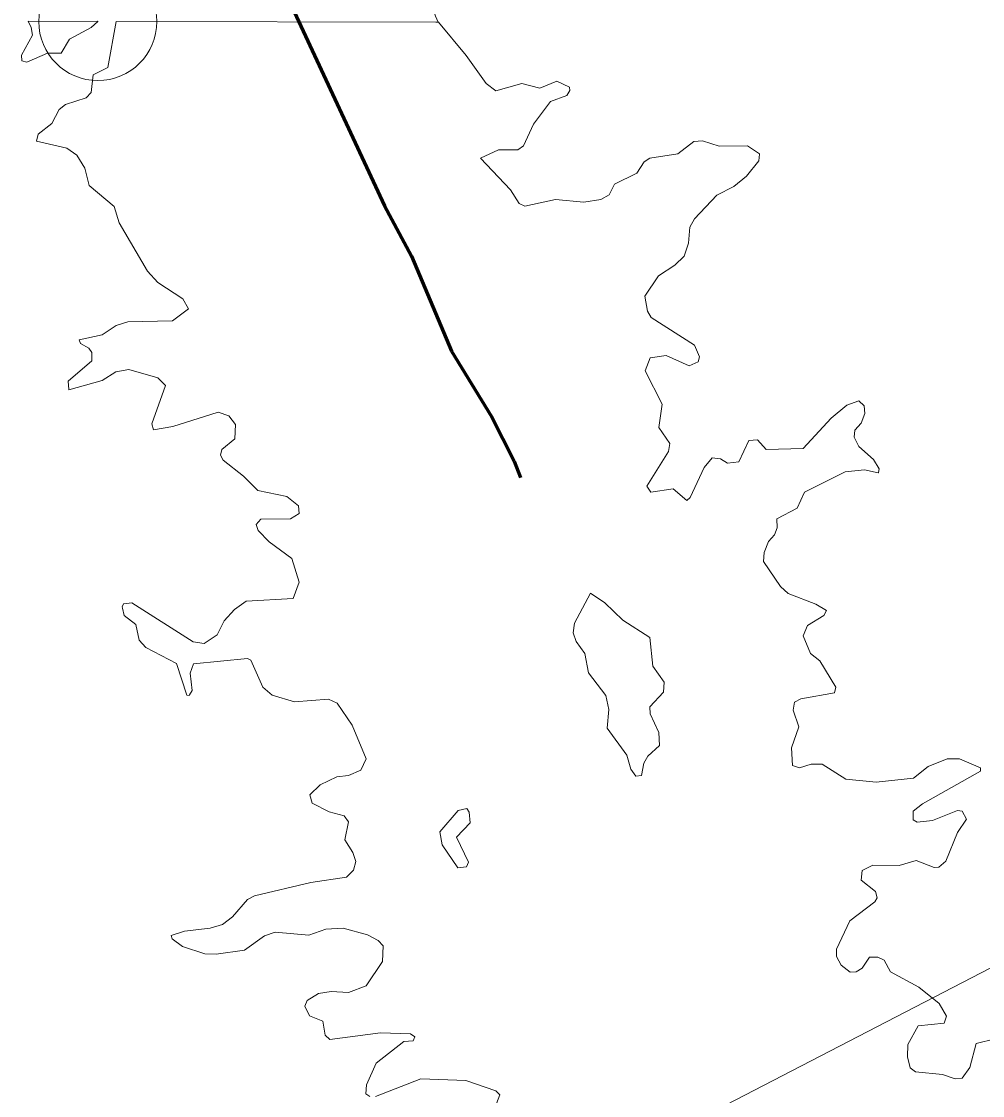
# Model space of a CAD drawing. Extents: x 553962 to 842807, y 8883888 to 9032388.
# Drawn here: x 799189 to 799840, y 9017784 to 9018512 of the extents above; entities that cross this region are included whole.
import ezdxf

# ---------------------------------------------------------------- set-up
doc = ezdxf.new("R2010")
doc.units = 0
doc.header["$LTSCALE"] = 160
doc.header["$PDMODE"] = 32
doc.header["$PDSIZE"] = 80
doc.linetypes.add('LONG_DASH_SHORT_DASH', pattern=[9.9, 6, -1.2, 1.5, -1.2])
doc.layers.add('60', color=7, linetype='Continuous', lineweight=13)

msp = doc.modelspace()

# ---------------------------------------------------------------- linework, layer by layer
at = {"layer": '60'}
for p in [(799253, 9018511.8), (799469.5, 9018511.4)]:
    msp.add_line(p, (799471.2, 9018511.4), dxfattribs=at)
for points in [[(805532, 9014193.1), (804657.2, 9014070.6), (803480.3, 9015047.9), (802604.3, 9015162.8), (801223.2, 9016404.6), (800602, 9016352.1), (800077.1, 9016667.2), (799587.2, 9016220.8), (799447.2, 9016378.3), (799240.9, 9016344.3), (799495, 9016743.7), (799627.2, 9017758.1), (800435.6, 9018176.3), (800971.5, 9019227.8), (802447, 9019708.3), (804094.7, 9021658)], [(799220.9, 9018262.6), (799220.4, 9018268.3), (799236.4, 9018282), (799236.4, 9018287.8), (799234.5, 9018290.7), (799228.7, 9018293.9), (799227.9, 9018296.2), (799243.4, 9018299.6), (799253, 9018306), (799260.8, 9018308.5), (799291, 9018309.2), (799302, 9018317.3), (799298.2, 9018324.1), (799281.2, 9018335.1), (799274.2, 9018342.7), (799254.9, 9018375.5), (799251.5, 9018386.5), (799251.5, 9018386.5), (799234.7, 9018400.7), (799231.7, 9018412.6), (799226.2, 9018421.3), (799219.5, 9018426), (799199, 9018430.9), (799200.2, 9018435.5), (799209.4, 9018442.8), (799214.3, 9018452.2), (799218.6, 9018455.6), (799232.6, 9018460.3), (799236, 9018463.9), (799237.4, 9018475.7), (799247.2, 9018480.8), (799253, 9018511.8)], [(799220.9, 9018262.6), (799220.4, 9018268.3), (799236.4, 9018282), (799236.4, 9018287.8), (799234.5, 9018290.7), (799228.7, 9018293.9), (799227.9, 9018296.2), (799243.4, 9018299.6), (799253, 9018306), (799260.8, 9018308.5), (799291, 9018309.2), (799302, 9018317.3), (799298.2, 9018324.1), (799281.2, 9018335.1), (799274.2, 9018342.7), (799254.9, 9018375.5), (799251.5, 9018386.5), (799251.5, 9018386.5), (799234.7, 9018400.7), (799231.7, 9018412.6), (799226.2, 9018421.3), (799219.5, 9018426), (799199, 9018430.9), (799200.2, 9018435.5), (799209.4, 9018442.8), (799214.3, 9018452.2), (799218.6, 9018455.6), (799232.6, 9018460.3), (799236, 9018463.9), (799237.4, 9018475.7), (799247.2, 9018480.8), (799253, 9018511.8)], [(799471.2, 9018511.4), (799490, 9018488.9), (799503.6, 9018469.8), (799510.2, 9018464.9), (799527.8, 9018469.8), (799540, 9018466.8), (799551.4, 9018471.5), (799559.9, 9018467.4), (799560.3, 9018465.1), (799558.2, 9018461.7), (799547.2, 9018457.7), (799535.5, 9018442.4), (799528.9, 9018427.7), (799525, 9018425), (799511.9, 9018425), (799499.6, 9018419.4), (799520, 9018397.8), (799525.9, 9018388.6), (799525.9, 9018388.6), (799529.8, 9018386.9), (799550.5, 9018391.4), (799569.7, 9018389.5), (799581.2, 9018391.4), (799586.9, 9018394.4), (799590.5, 9018401.8), (799605.6, 9018409.2), (799610.5, 9018416.9), (799614.5, 9018419.3), (799633.4, 9018422.2), (799644.1, 9018430.7), (799650, 9018431.1), (799661.3, 9018427.5), (799680.5, 9018427.7), (799688.6, 9018422.2), (799688.6, 9018422.1)], [(799471.2, 9018511.4), (799490, 9018488.9), (799503.6, 9018469.8), (799510.2, 9018464.9), (799527.8, 9018469.8), (799540, 9018466.8), (799551.4, 9018471.5), (799559.9, 9018467.4), (799560.3, 9018465.1), (799558.2, 9018461.7), (799547.2, 9018457.7), (799535.5, 9018442.4), (799528.9, 9018427.7), (799525, 9018425), (799511.9, 9018425), (799499.6, 9018419.4), (799520, 9018397.8), (799525.9, 9018388.6), (799525.9, 9018388.6), (799529.8, 9018386.9), (799550.5, 9018391.4), (799569.7, 9018389.5), (799581.2, 9018391.4), (799586.9, 9018394.4), (799590.5, 9018401.8), (799605.6, 9018409.2), (799610.5, 9018416.9), (799614.5, 9018419.3), (799633.4, 9018422.2), (799644.1, 9018430.7), (799650, 9018431.1), (799661.3, 9018427.5), (799680.5, 9018427.7), (799688.6, 9018422.2), (799688.6, 9018422.1)], [(799688.6, 9018422.1), (799688.2, 9018417.6), (799679.9, 9018407.1), (799671.2, 9018400.1), (799659.9, 9018394.3), (799644.7, 9018378.2), (799641.5, 9018372.7), (799640.6, 9018361.7), (799637.7, 9018353), (799631.3, 9018346.8), (799620.2, 9018339.6), (799611.1, 9018325.8), (799612.8, 9018315.8), (799615.3, 9018311.3), (799644.7, 9018292.6), (799648.1, 9018284.8), (799647.2, 9018281.3), (799641, 9018278.6), (799625.5, 9018285.6), (799614.7, 9018284.1), (799611.3, 9018275.4), (799622.8, 9018252.7), (799620.5, 9018236.8), (799627.9, 9018226.1), (799627, 9018220.6), (799612.4, 9018197.2), (799615, 9018193), (799630.2, 9018195.3), (799639.4, 9018187.5), (799641.7, 9018189.4), (799651.1, 9018209.8), (799656.7, 9018216.3), (799662.3, 9018215.7), (799667, 9018212.7), (799674.8, 9018213.6), (799681.5, 9018228), (799687.3, 9018228.5), (799693.1, 9018222.1), (799718.2, 9018222.7), (799737.3, 9018243.3), (799747.9, 9018252), (799755.9, 9018255), (799759.6, 9018251.6), (799760, 9018246.3), (799757.5, 9018239.9), (799753.2, 9018235.2), (799752.8, 9018230.3), (799756, 9018224), (799765.9, 9018215.3), (799769.8, 9018209), (799769.2, 9018206.5)], [(799688.6, 9018422.1), (799688.2, 9018417.6), (799679.9, 9018407.1), (799671.2, 9018400.1), (799659.9, 9018394.3), (799644.7, 9018378.2), (799641.5, 9018372.7), (799640.6, 9018361.7), (799637.7, 9018353), (799631.3, 9018346.8), (799620.2, 9018339.6), (799611.1, 9018325.8), (799612.8, 9018315.8), (799615.3, 9018311.3), (799644.7, 9018292.6), (799648.1, 9018284.8), (799647.2, 9018281.3), (799641, 9018278.6), (799625.5, 9018285.6), (799614.7, 9018284.1), (799611.3, 9018275.4), (799622.8, 9018252.7), (799620.5, 9018236.8), (799627.9, 9018226.1), (799627, 9018220.6), (799612.4, 9018197.2), (799615, 9018193), (799630.2, 9018195.3), (799639.4, 9018187.5), (799641.7, 9018189.4), (799651.1, 9018209.8), (799656.7, 9018216.3), (799662.3, 9018215.7), (799667, 9018212.7), (799674.8, 9018213.6), (799681.5, 9018228), (799687.3, 9018228.5), (799693.1, 9018222.1), (799718.2, 9018222.7), (799737.3, 9018243.3), (799747.9, 9018252), (799755.9, 9018255), (799759.6, 9018251.6), (799760, 9018246.3), (799757.5, 9018239.9), (799753.2, 9018235.2), (799752.8, 9018230.3), (799756, 9018224), (799765.9, 9018215.3), (799769.8, 9018209), (799769.2, 9018206.5)], [(799257.2, 9018114.6), (799257.1, 9018115.5), (799258, 9018117.5), (799263.6, 9018118.2), (799305, 9018091.7), (799312.6, 9018090.6), (799321.4, 9018096.4), (799326, 9018105.9), (799333.1, 9018113.6), (799341.1, 9018119.3), (799372.8, 9018121.2), (799377, 9018132.2), (799371.9, 9018148.2), (799356.6, 9018159.4), (799349.2, 9018167.1), (799347.7, 9018171.3), (799350.9, 9018174.9), (799371, 9018175), (799376.8, 9018178.7), (799376.4, 9018183.9), (799368.5, 9018190.2), (799348.8, 9018194.3), (799339.2, 9018204), (799325.4, 9018214.7), (799323.7, 9018218.1), (799324.5, 9018221.9), (799333.4, 9018229.3), (799333.7, 9018238.9), (799329.2, 9018244.8), (799322, 9018247.2), (799291.4, 9018237.6), (799278.2, 9018235.3), (799277, 9018239.3), (799286.3, 9018265.4), (799281.2, 9018270.5), (799261.6, 9018276.2), (799252.8, 9018274.6), (799243.4, 9018268.8), (799220.9, 9018262.5), (799220.9, 9018262.6)], [(799257.2, 9018114.6), (799257.1, 9018115.5), (799258, 9018117.5), (799263.6, 9018118.2), (799305, 9018091.7), (799312.6, 9018090.6), (799321.4, 9018096.4), (799326, 9018105.9), (799333.1, 9018113.6), (799341.1, 9018119.3), (799372.8, 9018121.2), (799377, 9018132.2), (799371.9, 9018148.2), (799356.6, 9018159.4), (799349.2, 9018167.1), (799347.7, 9018171.3), (799350.9, 9018174.9), (799371, 9018175), (799376.8, 9018178.7), (799376.4, 9018183.9), (799368.5, 9018190.2), (799348.8, 9018194.3), (799339.2, 9018204), (799325.4, 9018214.7), (799323.7, 9018218.1), (799324.5, 9018221.9), (799333.4, 9018229.3), (799333.7, 9018238.9), (799329.2, 9018244.8), (799322, 9018247.2), (799291.4, 9018237.6), (799278.2, 9018235.3), (799277, 9018239.3), (799286.3, 9018265.4), (799281.2, 9018270.5), (799261.6, 9018276.2), (799252.8, 9018274.6), (799243.4, 9018268.8), (799220.9, 9018262.5), (799220.9, 9018262.6)], [(799769.2, 9018206.5), (799769.1, 9018206.3), (799759.8, 9018208.3), (799746.8, 9018206.8), (799719.2, 9018193.2), (799714.3, 9018182.2), (799700.5, 9018175.1), (799700.7, 9018169), (799698.8, 9018164.1), (799694.8, 9018159.8), (799691.8, 9018152.2), (799691.4, 9018146.1), (799702.9, 9018129.2), (799708, 9018124.4), (799726.9, 9018117.3), (799734.1, 9018112.9), (799732.2, 9018109.5), (799721.1, 9018102.7), (799718.2, 9018095.7), (799723.2, 9018083.9), (799729.6, 9018078.9), (799740.5, 9018061.1), (799739.6, 9018057.3), (799716.7, 9018053.2), (799712.4, 9018050.9), (799711.6, 9018045.5), (799715.4, 9018034.1), (799710.3, 9018020), (799711, 9018008), (799715.8, 9018006.5), (799723.6, 9018008.8), (799731.1, 9018008.8), (799747.2, 9017998.8), (799767.6, 9017996.7), (799792.9, 9017999.5), (799802.9, 9018007.3), (799815.7, 9018012.6), (799815.7, 9018012.6), (799824.2, 9018012.6), (799838.4, 9018006.5), (799838.3, 9018004.1), (799799.2, 9017982), (799792.7, 9017977), (799792.7, 9017971.2), (799795.5, 9017969.5), (799805.9, 9017970.8), (799822.8, 9017977.4), (799825.9, 9017977.1), (799828.8, 9017971.6), (799822.7, 9017962.7), (799815, 9017943.2), (799810.1, 9017939.1), (799807, 9017939), (799794.8, 9017943.6), (799783.4, 9017940.2), (799765.5, 9017940.4), (799758.3, 9017936.8), (799757.5, 9017930.4), (799767.2, 9017922.6), (799768.5, 9017918.3), (799766.8, 9017915.6), (799749.8, 9017902.8), (799740.9, 9017883.5), (799740.9, 9017878.6), (799744.1, 9017872.7), (799750.2, 9017868), (799754.1, 9017868.2), (799758.3, 9017870.7), (799763.2, 9017878.2), (799768.9, 9017878.2), (799773.2, 9017876.1), (799777.4, 9017868.2), (799796.5, 9017857.8), (799810.3, 9017846.7), (799815.4, 9017838.1), (799813.8, 9017833.4), (799796.2, 9017831.7), (799789.1, 9017819.1), (799788.9, 9017810.6), (799790.8, 9017803.2), (799794.4, 9017800.4), (799812.6, 9017798.7), (799821.2, 9017795.8), (799826, 9017796.2), (799831.2, 9017803.4), (799835.4, 9017819.6), (799848.3, 9017822.9)], [(799769.2, 9018206.5), (799769.1, 9018206.3), (799759.8, 9018208.3), (799746.8, 9018206.8), (799719.2, 9018193.2), (799714.3, 9018182.2), (799700.5, 9018175.1), (799700.7, 9018169), (799698.8, 9018164.1), (799694.8, 9018159.8), (799691.8, 9018152.2), (799691.4, 9018146.1), (799702.9, 9018129.2), (799708, 9018124.4), (799726.9, 9018117.3), (799734.1, 9018112.9), (799732.2, 9018109.5), (799721.1, 9018102.7), (799718.2, 9018095.7), (799723.2, 9018083.9), (799729.6, 9018078.9), (799740.5, 9018061.1), (799739.6, 9018057.3), (799716.7, 9018053.2), (799712.4, 9018050.9), (799711.6, 9018045.5), (799715.4, 9018034.1), (799710.3, 9018020), (799711, 9018008), (799715.8, 9018006.5), (799723.6, 9018008.8), (799731.1, 9018008.8), (799747.2, 9017998.8), (799767.6, 9017996.7), (799792.9, 9017999.5), (799802.9, 9018007.3), (799815.7, 9018012.6), (799815.7, 9018012.6), (799824.2, 9018012.6), (799838.4, 9018006.5), (799838.3, 9018004.1), (799799.2, 9017982), (799792.7, 9017977), (799792.7, 9017971.2), (799795.5, 9017969.5), (799805.9, 9017970.8), (799822.8, 9017977.4), (799825.9, 9017977.1), (799828.8, 9017971.6), (799822.7, 9017962.7), (799815, 9017943.2), (799810.1, 9017939.1), (799807, 9017939), (799794.8, 9017943.6), (799783.4, 9017940.2), (799765.5, 9017940.4), (799758.3, 9017936.8), (799757.5, 9017930.4), (799767.2, 9017922.6), (799768.5, 9017918.3), (799766.8, 9017915.6), (799749.8, 9017902.8), (799740.9, 9017883.5), (799740.9, 9017878.6), (799744.1, 9017872.7), (799750.2, 9017868), (799754.1, 9017868.2), (799758.3, 9017870.7), (799763.2, 9017878.2), (799768.9, 9017878.2), (799773.2, 9017876.1), (799777.4, 9017868.2), (799796.5, 9017857.8), (799810.3, 9017846.7), (799815.4, 9017838.1), (799813.8, 9017833.4), (799796.2, 9017831.7), (799789.1, 9017819.1), (799788.9, 9017810.6), (799790.8, 9017803.2), (799794.4, 9017800.4), (799812.6, 9017798.7), (799821.2, 9017795.8), (799826, 9017796.2), (799831.2, 9017803.4), (799835.4, 9017819.6), (799848.3, 9017822.9)], [(799302.5, 9018055.9), (799302.3, 9018055.5), (799300.9, 9018055.7), (799293.7, 9018077), (799273.1, 9018087.9), (799268.5, 9018092.8), (799266.3, 9018103.4), (799258.3, 9018109.5), (799257.2, 9018114.6)], [(799302.5, 9018055.9), (799302.3, 9018055.5), (799300.9, 9018055.7), (799293.7, 9018077), (799273.1, 9018087.9), (799268.5, 9018092.8), (799266.3, 9018103.4), (799258.3, 9018109.5), (799257.2, 9018114.6)], [(799290.8, 9017890.7), (799290.3, 9017892.9), (799299.2, 9017895.8), (799316.5, 9017897.7), (799325, 9017900.3), (799331.8, 9017905.4), (799341.8, 9017917.3), (799346.7, 9017919.8), (799384.9, 9017928.7), (799408.9, 9017932.4), (799413.6, 9017937.1), (799415.2, 9017943), (799413.3, 9017949.1), (799407.8, 9017957.7), (799410.3, 9017969.9), (799407.4, 9017973.8), (799397.2, 9017976.7), (799385.8, 9017982.4), (799384.2, 9017988.2), (799391.1, 9017994.8), (799402.5, 9018000.3), (799410.4, 9018001.2), (799418.6, 9018004.8), (799422.2, 9018012.4), (799412.7, 9018035.3), (799402.7, 9018050.2), (799396.8, 9018053), (799373.8, 9018051.1), (799358.5, 9018055.6), (799352.3, 9018061), (799344.1, 9018079.3), (799342, 9018080.4), (799305.4, 9018076.8), (799303.1, 9018070.6), (799304.3, 9018058.7), (799302.5, 9018055.9)], [(799290.8, 9017890.7), (799290.3, 9017892.9), (799299.2, 9017895.8), (799316.5, 9017897.7), (799325, 9017900.3), (799331.8, 9017905.4), (799341.8, 9017917.3), (799346.7, 9017919.8), (799384.9, 9017928.7), (799408.9, 9017932.4), (799413.6, 9017937.1), (799415.2, 9017943), (799413.3, 9017949.1), (799407.8, 9017957.7), (799410.3, 9017969.9), (799407.4, 9017973.8), (799397.2, 9017976.7), (799385.8, 9017982.4), (799384.2, 9017988.2), (799391.1, 9017994.8), (799402.5, 9018000.3), (799410.4, 9018001.2), (799418.6, 9018004.8), (799422.2, 9018012.4), (799412.7, 9018035.3), (799402.7, 9018050.2), (799396.8, 9018053), (799373.8, 9018051.1), (799358.5, 9018055.6), (799352.3, 9018061), (799344.1, 9018079.3), (799342, 9018080.4), (799305.4, 9018076.8), (799303.1, 9018070.6), (799304.3, 9018058.7), (799302.5, 9018055.9)], [(799424.8, 9017783.7), (799422.1, 9017785.6), (799422.5, 9017791.7), (799429.1, 9017806.4), (799447.8, 9017821), (799454.1, 9017821.5), (799455.2, 9017824.2), (799452.3, 9017826.3), (799432, 9017827), (799397.6, 9017822.5), (799394.6, 9017825.3), (799392.9, 9017834.8), (799383.8, 9017838.5), (799380.8, 9017845), (799382.3, 9017848.9), (799390, 9017853.5), (799398.5, 9017855), (799410.4, 9017854.2), (799422.2, 9017858.8), (799433.3, 9017875.2), (799433.7, 9017885.8), (799430.5, 9017889.4), (799423.1, 9017893.3), (799406.6, 9017897.9), (799395, 9017897.1), (799383.5, 9017893), (799360.6, 9017895), (799353.5, 9017892.6), (799353.5, 9017892.6), (799339.8, 9017882.8), (799320.7, 9017880.1), (799313.1, 9017880.5), (799297.8, 9017885.4), (799290.8, 9017890.7)], [(799424.8, 9017783.7), (799422.1, 9017785.6), (799422.5, 9017791.7), (799429.1, 9017806.4), (799447.8, 9017821), (799454.1, 9017821.5), (799455.2, 9017824.2), (799452.3, 9017826.3), (799432, 9017827), (799397.6, 9017822.5), (799394.6, 9017825.3), (799392.9, 9017834.8), (799383.8, 9017838.5), (799380.8, 9017845), (799382.3, 9017848.9), (799390, 9017853.5), (799398.5, 9017855), (799410.4, 9017854.2), (799422.2, 9017858.8), (799433.3, 9017875.2), (799433.7, 9017885.8), (799430.5, 9017889.4), (799423.1, 9017893.3), (799406.6, 9017897.9), (799395, 9017897.1), (799383.5, 9017893), (799360.6, 9017895), (799353.5, 9017892.6), (799353.5, 9017892.6), (799339.8, 9017882.8), (799320.7, 9017880.1), (799313.1, 9017880.5), (799297.8, 9017885.4), (799290.8, 9017890.7)], [(799505.5, 9017766.2), (799512.9, 9017784.9), (799510.1, 9017787.7), (799489.8, 9017794.7), (799459.2, 9017795.8), (799428.7, 9017783.7)], [(799505.5, 9017766.2), (799512.9, 9017784.9), (799510.1, 9017787.7), (799489.8, 9017794.7), (799459.2, 9017795.8), (799428.7, 9017783.7)]]:
    msp.add_lwpolyline(points, dxfattribs=at)
at = {"layer": '60', "linetype": 'LONG_DASH_SHORT_DASH', "lineweight": 60}
msp.add_lwpolyline([(799279, 9018714.5), (799292.8, 9018680.7), (799307.7, 9018648.7), (799321.7, 9018623.2), (799329.5, 9018602.4), (799365.4, 9018531.1), (799373.6, 9018518.5), (799434.6, 9018387.1), (799453, 9018353), (799480, 9018288.5), (799507.2, 9018244.4), (799522.6, 9018214.1), (799526.8, 9018203)], dxfattribs=at)
at = {"layer": '60'}
for points in [[(799240.5, 9018511.9), (799235.9, 9018507.8), (799221.3, 9018500), (799215.6, 9018490.4), (799206.4, 9018490.4), (799192.4, 9018484.4), (799189, 9018485.3), (799188.8, 9018489.1), (799196.2, 9018502.7), (799195.4, 9018507.8), (799193.4, 9018512)], [(799585.4, 9018033.3), (799598.8, 9018015), (799601.5, 9018005.6), (799604.9, 9018000.8), (799608.8, 9018001.2), (799610.3, 9018009.5), (799613, 9018014.3), (799620.9, 9018021.6), (799620.4, 9018030.3), (799614.7, 9018043), (799614.5, 9018047.7), (799623.6, 9018057.7), (799624.1, 9018064.5), (799616.4, 9018075.3), (799614.5, 9018094.6), (799596.2, 9018106.5), (799583.9, 9018118.2), (799574.2, 9018124.6), (799563.4, 9018104.4), (799562.5, 9018097.8), (799564.6, 9018091.9), (799570.3, 9018083.8), (799572.8, 9018070.7), (799584.5, 9018055.4), (799586.7, 9018046)], [(799585.4, 9018033.3), (799598.8, 9018015), (799601.5, 9018005.6), (799604.9, 9018000.8), (799608.8, 9018001.2), (799610.3, 9018009.5), (799613, 9018014.3), (799620.9, 9018021.6), (799620.4, 9018030.3), (799614.7, 9018043), (799614.5, 9018047.7), (799623.6, 9018057.7), (799624.1, 9018064.5), (799616.4, 9018075.3), (799614.5, 9018094.6), (799596.2, 9018106.5), (799583.9, 9018118.2), (799574.2, 9018124.6), (799563.4, 9018104.4), (799562.5, 9018097.8), (799564.6, 9018091.9), (799570.3, 9018083.8), (799572.8, 9018070.7), (799584.5, 9018055.4), (799586.7, 9018046)], [(799483.4, 9017959.5), (799492.6, 9017969.1), (799492.1, 9017976.3), (799490.5, 9017978.8), (799484.5, 9017977.5), (799472.2, 9017963.1), (799473.7, 9017954.2), (799484.3, 9017938.7), (799490.2, 9017939.4), (799491.5, 9017942.5)], [(799483.4, 9017959.5), (799492.6, 9017969.1), (799492.1, 9017976.3), (799490.5, 9017978.8), (799484.5, 9017977.5), (799472.2, 9017963.1), (799473.7, 9017954.2), (799484.3, 9017938.7), (799490.2, 9017939.4), (799491.5, 9017942.5)]]:
    msp.add_lwpolyline(points, close=True, dxfattribs=at)
msp.add_spline([(799471.1, 9018511.4), (799464.9, 9018528.1), (799464.2, 9018539.5), (799471, 9018551.6), (799481.7, 9018563.8), (799482.4, 9018565.3), (799492.3, 9018569.1), (799474.8, 9018586.6), (799465.7, 9018587.4), (799444.4, 9018576.8), (799442.1, 9018569.1), (799428.4, 9018571.4), (799407.1, 9018601.9), (799414, 9018633.8), (799423.1, 9018644.5), (799440.6, 9018662.7), (799440.6, 9018663.5), (799436, 9018665), (799420.1, 9018658.2), (799398, 9018646.8), (799370.6, 9018650.6), (799345.6, 9018679.5), (799326.5, 9018690.1), (799322, 9018692.4), (799322, 9018697), (799333.4, 9018705.3), (799342.5, 9018723.3), (799344, 9018738.5), (799342.5, 9018757.5), (799353.2, 9018774.3), (799376, 9018791.8), (799386.6, 9018794.1), (799393.5, 9018807), (799408.7, 9018815.4), (799419.3, 9018823.7), (799417.8, 9018834.4), (799401.1, 9018832.1), (799384.3, 9018831.3), (799372.2, 9018833.6), (799375.2, 9018847.3), (799422.3, 9018854.2), (799435.3, 9018850.4), (799449.7, 9018863.3), (799460.4, 9018871.7), (799508.3, 9018872.4), (799526.5, 9018875.5), (799536.3, 9018892.2), (799506.6, 9018885.4), (799490.6, 9018893), (799478.5, 9018891.5), (799478.5, 9018902.9), (799467.1, 9018902.1), (799458.7, 9018898.3), (799445, 9018899.1), (799429.9, 9018898.9)], degree=3, dxfattribs=at)
at = {"layer": '60', "linetype": 'LONG_DASH_SHORT_DASH', "lineweight": 60}
msp.add_spline([(799731.7, 9017637.7), (799782.3, 9017684.1), (799886.1, 9017785.3), (799940.1, 9017851.1), (800005.1, 9017908.5), (800067.5, 9017963.3), (800134.2, 9017997.1), (800206.7, 9018009.8), (800232.6, 9018008.6)], degree=3, dxfattribs=at)
at = {"layer": '60'}
msp.add_point((799240.5, 9018511.9), dxfattribs=at)

doc.saveas('drawing.dxf')
